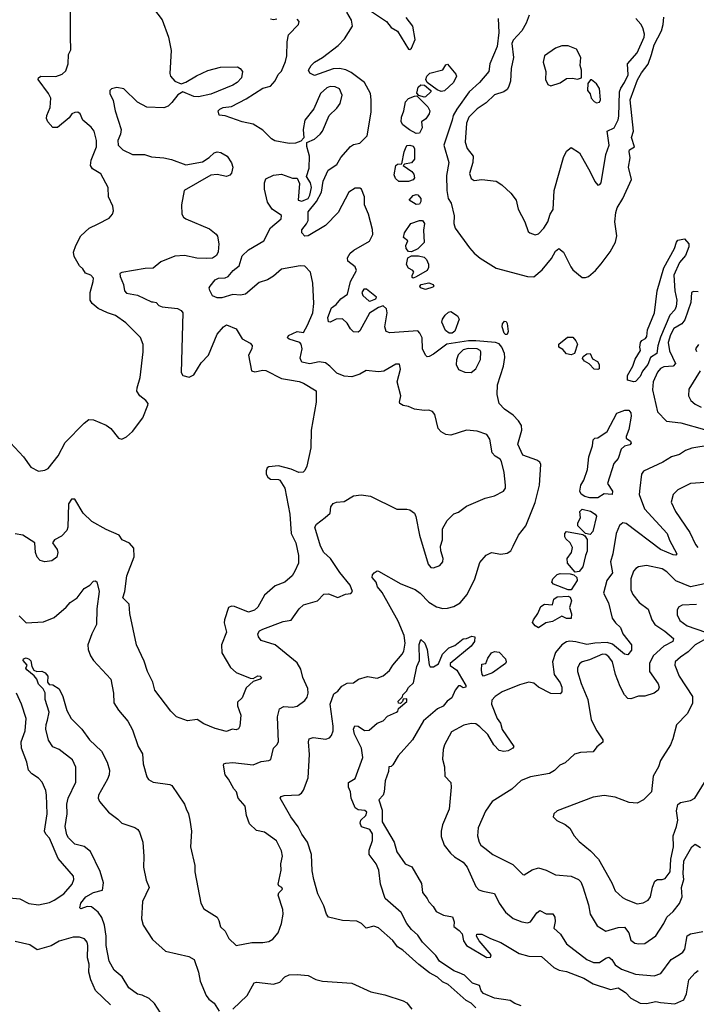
# Model space of a CAD drawing. Extents: x 1839239 to 1929705, y 762242 to 910352.
# Tile 290 of 429: x 1851764 to 1856083, y 871459 to 877747. Entities that reach past the tile are written whole.
import ezdxf

# ---------------------------------------------------------------- set-up
doc = ezdxf.new("R2010")
doc.units = 0

msp = doc.modelspace()

# ---------------------------------------------------------------- linework, layer by layer
at = {"layer": '0CON10XD'}
for points in [[(1852596.4, 877846.4), (1852673.8, 877745), (1852712.9, 877635), (1852730.2, 877550.2), (1852722.3, 877402.3), (1852726.7, 877385), (1852754.1, 877354.1), (1852795, 877336.7), (1852825, 877346.7), (1852891.7, 877388.3), (1852965, 877423.1), (1853045, 877443.3), (1853154.1, 877445.9), (1853172, 877435), (1853185.7, 877415), (1853180.8, 877375), (1853153.1, 877345), (1853125, 877327.9), (1852985, 877271.5), (1852905, 877254.3), (1852875.9, 877255.9), (1852805, 877286.7), (1852773, 877267), (1852735, 877218.8), (1852711.2, 877195), (1852685, 877182.9), (1852575, 877186.9), (1852515, 877220.6), (1852428, 877305), (1852385, 877314.5), (1852350.8, 877305), (1852340, 877295), (1852338.9, 877275), (1852360.9, 877230.9), (1852372.9, 877165), (1852411.3, 877045), (1852408.5, 877015), (1852390.5, 876975), (1852393.1, 876945), (1852422, 876915), (1852485, 876885.6), (1852560, 876885), (1852605, 876870.9), (1852685, 876864.4), (1852733.4, 876853.4), (1852825, 876820), (1852930.9, 876839.1), (1852974.4, 876865.6), (1853005, 876895.7), (1853025, 876902.5), (1853048.3, 876898.3), (1853087.5, 876875), (1853115, 876832.5), (1853123.8, 876805), (1853115, 876767.5), (1853105, 876754), (1853085, 876746.2), (1853025, 876758.8), (1852985, 876754), (1852813.8, 876655), (1852797.5, 876565), (1852798, 876505), (1852808.8, 876485), (1852824.5, 876474.5), (1852975, 876410), (1853017.1, 876377.1), (1853026, 876365), (1853034.3, 876315), (1853030, 876265), (1853020, 876240), (1852995, 876223.5), (1852959.3, 876220.7), (1852895, 876224.6), (1852815, 876240.8), (1852755, 876236.9), (1852665, 876200.5), (1852615, 876159.6), (1852565, 876157), (1852415, 876133.1), (1852402.7, 876125), (1852405, 876106.2), (1852427.1, 876055), (1852433.8, 876015), (1852445, 875999.1), (1852515, 875987.3), (1852605, 875944.3), (1852615.6, 875944.4), (1852635, 875941.5), (1852652.3, 875922.3), (1852673.4, 875913.4), (1852771.5, 875901.5), (1852795, 875890), (1852805.6, 875875.6), (1852794.4, 875494.4), (1852806.2, 875475), (1852845, 875463.1), (1852875, 875479.2), (1852923.3, 875555), (1852969.1, 875605), (1853025, 875738.6), (1853065, 875785.8), (1853085, 875797.1), (1853145, 875772.9), (1853185, 875708.6), (1853235, 875680), (1853248.8, 875665), (1853245.7, 875645), (1853225.4, 875605), (1853243.2, 875503.2), (1853265, 875497.8), (1853315, 875508.8), (1853335, 875506.2), (1853434.6, 875454.6), (1853487.1, 875447.1), (1853546.9, 875436.9), (1853575, 875425.6), (1853655.6, 875375.6), (1853656.7, 875365), (1853655.8, 875305), (1853624.3, 875125), (1853621.4, 875011.4), (1853597.5, 874895), (1853585, 874868.6), (1853573.8, 874856.2), (1853545, 874854.5), (1853496.4, 874876.4), (1853415, 874898.2), (1853355, 874891.1), (1853344.3, 874885), (1853336.7, 874865), (1853338.1, 874845), (1853348, 874825), (1853365, 874813.3), (1853415, 874811.1), (1853425, 874805.7), (1853457.5, 874755), (1853489.1, 874589.1), (1853496.4, 874466.4), (1853525.6, 874405), (1853543.8, 874325), (1853544.5, 874275), (1853520.8, 874225), (1853503.8, 874195), (1853456.2, 874155), (1853395, 874130.8), (1853327.4, 874072.6), (1853285, 873995.8), (1853262, 873975), (1853225, 873963.8), (1853135, 874000), (1853115, 874002), (1853097.5, 873992.5), (1853071.1, 873915), (1853069.6, 873895), (1853084.4, 873835), (1853051.8, 873755), (1853055, 873703.8), (1853108.8, 873608.8), (1853145, 873577.5), (1853235, 873542.5), (1853255, 873540), (1853285, 873556.7), (1853300, 873555), (1853307.5, 873545), (1853300, 873535), (1853255, 873520), (1853210.3, 873479.7), (1853183.8, 873415), (1853155, 873387.5), (1853154.4, 873365), (1853175.5, 873304.5), (1853170, 873235), (1853161.4, 873218.6), (1853145, 873212), (1853120, 873215), (1853085, 873201.2), (1853010.9, 873220.9), (1852939.7, 873249.7), (1852897.3, 873277.3), (1852835, 873270), (1852765, 873295.7), (1852729.8, 873329.8), (1852625.6, 873465.6), (1852613.1, 873515), (1852580.6, 873585), (1852559.4, 873649.4), (1852508.6, 873755), (1852467.5, 873955), (1852463.5, 874015), (1852423.2, 874055), (1852434.6, 874095), (1852447.8, 874195), (1852494.4, 874315.6), (1852492.7, 874372.7), (1852465, 874404.6), (1852418, 874425), (1852400, 874455), (1852315, 874490), (1852225, 874542.2), (1852169.1, 874595), (1852116.2, 874685), (1852095, 874684), (1852075.7, 874655), (1852070.7, 874505), (1852065.4, 874485), (1852031.1, 874448.9), (1851986.2, 874425), (1851973.3, 874405), (1852003.2, 874363.2), (1852006.9, 874345), (1852001.2, 874315), (1851969.5, 874290.5), (1851925, 874283.8), (1851895, 874294), (1851875.8, 874315), (1851865.7, 874345), (1851860, 874405), (1851784.1, 874454.1), (1851735, 874464)], [(1852265, 876442.5), (1852335, 876480), (1852356.7, 876505), (1852362.5, 876525), (1852357.5, 876555), (1852331.9, 876615), (1852329.3, 876675), (1852282.4, 876762.4), (1852229.2, 876795), (1852216.5, 876815), (1852220.2, 876849.8), (1852254.6, 876935), (1852254.6, 876975), (1852238.6, 877035), (1852220.9, 877060.9), (1852166.7, 877105), (1852150, 877145), (1852135, 877155.8), (1852115, 877154.3), (1852097.5, 877145), (1852080, 877120), (1852005, 877058.6), (1851975, 877057.5), (1851943.5, 877095), (1851935.5, 877115), (1851937.5, 877135), (1851958.2, 877185), (1851963.8, 877245), (1851948.8, 877275), (1851881.2, 877365), (1851883.3, 877375), (1851900, 877385), (1851995, 877384.5), (1852035, 877398.9), (1852059.2, 877420.8), (1852074.4, 877465), (1852075.7, 877525), (1852089.6, 877555), (1852087.5, 877637.5), (1852087.3, 877807.3)], [(1854629.4, 875695), (1854489.5, 875675), (1854405, 875611.1), (1854377.5, 875595), (1854365, 875594.6), (1854354, 875604), (1854335.3, 875645), (1854334.1, 875715), (1854318.9, 875745), (1854305, 875758.7), (1854126.4, 875746.4), (1854102.9, 875755), (1854094.5, 875785), (1854110.5, 875875), (1854105, 875900), (1854085, 875918.8), (1854055, 875908.6), (1853996.6, 875873.4), (1853935, 875760), (1853925, 875751.2), (1853894.2, 875754.2), (1853875, 875773.3), (1853855, 875809.2), (1853825, 875835.6), (1853785, 875834.1), (1853745, 875814.2), (1853735, 875816.7), (1853731.1, 875845), (1853753.3, 875906.7), (1853785, 875927.3), (1853813.3, 875965), (1853856.4, 875993.6), (1853875.6, 876075), (1853914.3, 876145), (1853905, 876168.8), (1853858.8, 876205), (1853856, 876225), (1853874.3, 876255), (1853897.5, 876275), (1853997.3, 876332.7), (1854018.9, 876375), (1854016.1, 876406.1), (1853989.6, 876505), (1853964.8, 876565), (1853964.6, 876615), (1853945, 876664), (1853935, 876670), (1853905, 876670), (1853865.7, 876645), (1853796.6, 876515), (1853715, 876433.1), (1853605, 876367.1), (1853585, 876363.5), (1853564.6, 876385.4), (1853565.6, 876405), (1853595, 876441.9), (1853604.6, 876465), (1853605, 876518.6), (1853659.2, 876585), (1853691.2, 876645), (1853702, 876715), (1853733.2, 876785), (1853788.8, 876821.2), (1853814.3, 876865.7), (1853875, 876936.7), (1853895, 876950), (1853935, 876958.1), (1853981.8, 877005), (1854006.7, 877155), (1854008, 877235), (1854002.5, 877275), (1853965.4, 877345.4), (1853879.9, 877409.9), (1853846.7, 877426.7), (1853805, 877434.7), (1853765, 877432.6), (1853645, 877390.3), (1853616.4, 877405), (1853608.5, 877425), (1853625, 877454.3), (1853645.6, 877475), (1853696.7, 877505), (1853797.9, 877582.1), (1853836.6, 877623.4), (1853889.4, 877705), (1853882.8, 877742.8), (1853852.2, 877795)], [(1853965, 877828.1), (1854106, 877736), (1854135, 877697.5), (1854175, 877674.2), (1854245, 877559.2), (1854255, 877556), (1854265, 877564), (1854289.1, 877620.9), (1854273.6, 877705), (1854230.8, 877760.8)], [(1855015.8, 877775), (1854997.1, 877725), (1854969.1, 877675), (1854914.4, 877615), (1854904.7, 877595.2), (1854916.9, 877505), (1854900.4, 877435), (1854897, 877353), (1854884.4, 877315), (1854875, 877300), (1854855, 877286.7), (1854795, 877265.8), (1854741.4, 877215), (1854685, 877176.7), (1854630.6, 877125), (1854615.6, 877085), (1854608.2, 876965), (1854620, 876925), (1854658.6, 876875), (1854655.7, 876835), (1854636, 876765), (1854645, 876733.3), (1854665, 876718.8), (1854715, 876726.2), (1854805.8, 876715.8), (1854841.7, 876691.7), (1854898.5, 876638.5), (1854934, 876595), (1854945.6, 876535.6), (1854988.6, 876455), (1855010, 876395), (1855020, 876385), (1855055, 876372.5), (1855075, 876378.8), (1855109.4, 876415), (1855135.4, 876455), (1855149.6, 876505), (1855170.3, 876535), (1855175.4, 876655), (1855235, 876866.7), (1855255, 876906.7), (1855285, 876930), (1855336.6, 876896.6), (1855406.2, 876775), (1855435, 876712.5), (1855455, 876690), (1855467.5, 876695), (1855476, 876705), (1855506.4, 876885), (1855527.5, 876945), (1855514.5, 877035), (1855558.9, 877055), (1855585, 877107.5), (1855588.8, 877131.2), (1855592.9, 877285), (1855600.4, 877309.6), (1855625, 877344.6), (1855648.1, 877395), (1855643.1, 877465), (1855705.5, 877535), (1855749.5, 877635), (1855752.2, 877655), (1855741.4, 877695), (1855728.3, 877718.3), (1855696, 877755)], [(1854852, 874735), (1854864.2, 874755), (1854865.8, 874774.2), (1854855.7, 874855), (1854839.2, 874925), (1854830.7, 874940.7), (1854799.4, 874959.4), (1854780.1, 874980.1), (1854765, 875068.8), (1854745, 875097.5), (1854685, 875119.4), (1854615, 875125.8), (1854515, 875094), (1854485, 875096.7), (1854455, 875113.8), (1854435, 875136.2), (1854414.7, 875225), (1854399.6, 875245), (1854375, 875252.6), (1854345, 875251), (1854285, 875259.7), (1854245, 875277.3), (1854212.6, 875282.6), (1854191.2, 875295), (1854188, 875305), (1854197.5, 875345), (1854172.9, 875435), (1854193.9, 875513.9), (1854187.5, 875547.5), (1854165, 875546.2), (1854087.9, 875502.1), (1854055, 875498.6), (1853975, 875506.2), (1853935, 875482.9), (1853885, 875466.9), (1853835, 875470.6), (1853788.7, 875488.7), (1853744.2, 875535), (1853715, 875555.5), (1853675, 875561.5), (1853615, 875548.8), (1853565, 875560), (1853553.4, 875585), (1853566.1, 875645), (1853561.5, 875675), (1853552.5, 875685), (1853485, 875705.5), (1853473.2, 875715), (1853480.1, 875729.9), (1853535, 875755.8), (1853575, 875748.8), (1853601.8, 875795), (1853635.4, 875875), (1853641.1, 875935), (1853635.8, 876065), (1853620, 876135), (1853585, 876172.5), (1853555, 876175.6), (1853435, 876152.5), (1853385, 876107.7), (1853345, 876085.4), (1853291.8, 876068.2), (1853205, 875994.2), (1853172.9, 875987.1), (1853125, 875991.1), (1853055, 875970.6), (1853025, 875970.8), (1852995, 875983.3), (1852977, 876017), (1852973.8, 876035), (1852978.8, 876045), (1853012, 876085), (1853032.5, 876095), (1853075, 876098.9), (1853095, 876107.5), (1853126.5, 876145), (1853165, 876175.7), (1853185, 876237.8), (1853225, 876277.8), (1853323.1, 876335), (1853365, 876416.9), (1853433.5, 876475), (1853435.4, 876495.4), (1853375, 876537.3), (1853345, 876580.8), (1853326.9, 876665), (1853326.4, 876705), (1853335, 876729.4), (1853385, 876753.1), (1853435, 876759.2), (1853505, 876735.4), (1853534.2, 876734.2), (1853550.8, 876700.8), (1853541.1, 876595), (1853565, 876587.2), (1853605.2, 876605), (1853616.7, 876626.7), (1853626.9, 876675), (1853620, 876705), (1853595.5, 876745), (1853611.7, 876798.3), (1853613.8, 876875), (1853608, 876898), (1853596.4, 876936.4), (1853597.5, 876962.5), (1853645.8, 876984.2), (1853681.2, 877015), (1853696, 877035), (1853739.2, 877135), (1853788.5, 877181.5), (1853809, 877211), (1853822.9, 877265), (1853805, 877305.4), (1853778.7, 877318.7), (1853745, 877318.9), (1853725, 877310.7), (1853684.8, 877275.2), (1853642.5, 877177.5), (1853584.2, 877105), (1853574, 877045), (1853577, 876993), (1853558.3, 876971.7), (1853525, 876958), (1853485, 876955.7), (1853393.1, 876973.1), (1853371.4, 876985), (1853315, 877041.1), (1853255, 877080), (1853185, 877093.8), (1853075, 877132.7), (1853037.2, 877137.2), (1853031.5, 877165), (1853040.6, 877175), (1853063.8, 877185), (1853115, 877192.8), (1853209.8, 877240.2), (1853315, 877308.7), (1853365, 877322.1), (1853395, 877355.6), (1853413.6, 877396.4), (1853435, 877418), (1853461.3, 877478.7), (1853469.4, 877515), (1853470.8, 877605), (1853480.6, 877649.4), (1853543.3, 877715), (1853548.8, 877735), (1853535, 877750)], [(1853405, 877750), (1853385, 877745.8), (1853365, 877750)], [(1854817.9, 877755), (1854823.5, 877665), (1854811.9, 877575), (1854765.3, 877465), (1854759.1, 877415), (1854698.8, 877345), (1854633.5, 877285), (1854554.7, 877175.3), (1854531.7, 877135), (1854525.1, 877104.9), (1854471.9, 876945), (1854504.1, 876835), (1854488.5, 876751.5), (1854490.7, 876655), (1854498.5, 876605), (1854517.2, 876575), (1854536.9, 876495), (1854536, 876445), (1854543.5, 876415), (1854635, 876288.6), (1854664.3, 876255), (1854703.6, 876223.6), (1854805, 876159.4), (1855005, 876106.2), (1855045, 876104.6), (1855100.1, 876149.9), (1855159.5, 876220.5), (1855185, 876268.8), (1855205, 876286.2), (1855235, 876262), (1855281.2, 876168.8), (1855295, 876150), (1855355, 876100.8), (1855375, 876099.2), (1855395, 876107.5), (1855438.6, 876145), (1855475, 876187.8), (1855532.3, 876265), (1855566.9, 876325), (1855575.5, 876365.5), (1855562.2, 876455), (1855568.9, 876515), (1855578.8, 876545), (1855613.8, 876605), (1855669.2, 876725), (1855650.9, 876805), (1855661.6, 876865), (1855653.5, 876905), (1855656.7, 876915), (1855687.7, 876935), (1855670.3, 876995), (1855682.9, 877035), (1855661.5, 877235), (1855708.2, 877361.8), (1855732.5, 877407.5), (1855775, 877463.2), (1855797.7, 877525), (1855814.8, 877585), (1855860.2, 877675), (1855872.4, 877715), (1855876.6, 877763.4)], [(1855155, 877323.8), (1855215, 877344), (1855255, 877370), (1855293.6, 877373.6), (1855325, 877367.5), (1855350, 877375), (1855350, 877425), (1855342.5, 877455), (1855346.7, 877505), (1855317.3, 877557.3), (1855265, 877578.6), (1855225, 877579.4), (1855185, 877565.7), (1855113.4, 877516.6), (1855105.8, 877475.8), (1855123.1, 877415), (1855120.8, 877365), (1855135, 877333.3), (1855155, 877323.8)], [(1854455, 877287.7), (1854428.7, 877298.7), (1854365.5, 877345.5), (1854355.6, 877365), (1854363.1, 877385), (1854382.5, 877405), (1854464.5, 877425.5), (1854485, 877458.8), (1854495, 877462.5), (1854547.9, 877397.9), (1854552, 877385), (1854533.9, 877345), (1854475, 877292.7), (1854455, 877287.7)], [(1854345, 877251.2), (1854312.5, 877262.5), (1854298, 877278), (1854306.5, 877315), (1854325, 877331.1), (1854348.6, 877328.6), (1854387.5, 877295), (1854387.5, 877285), (1854355, 877253.3), (1854345, 877251.2)], [(1855445, 877215.8), (1855465, 877220), (1855470.8, 877235), (1855465, 877306.7), (1855445, 877336.7), (1855415, 877362.5), (1855408.3, 877361.7), (1855390.7, 877339.3), (1855388.8, 877295), (1855405, 877273.3), (1855412.5, 877245), (1855430.8, 877225), (1855445, 877215.8)], [(1854295, 877020.2), (1854252.3, 877042.3), (1854209.5, 877075), (1854199.3, 877095), (1854200.6, 877125), (1854216.7, 877165), (1854227.5, 877222.5), (1854245, 877244), (1854285, 877259.2), (1854299.3, 877259.3), (1854310, 877250), (1854369.2, 877189.2), (1854381.6, 877165), (1854377.5, 877145), (1854357.4, 877112.6), (1854329.2, 877095), (1854333.1, 877055), (1854315, 877022.5), (1854295, 877020.2)], [(1854185, 876713.8), (1854162.6, 876732.6), (1854155.3, 876755), (1854166, 876815), (1854175, 876824), (1854203, 876827), (1854217.3, 876902.7), (1854230, 876935), (1854237.1, 876942.9), (1854255, 876946.2), (1854275, 876939.5), (1854283.8, 876925), (1854284.6, 876855), (1854265, 876831.9), (1854220, 876825), (1854212.5, 876815), (1854267, 876777), (1854279.5, 876759.5), (1854283.6, 876736.4), (1854275, 876723.8), (1854245, 876714.3), (1854185, 876713.8)], [(1854295, 876567.1), (1854249.2, 876595), (1854276.2, 876623.8), (1854295, 876631.1), (1854305, 876628.1), (1854323.5, 876605), (1854323.5, 876585), (1854315, 876568.9), (1854295, 876567.1)], [(1854265, 876263.3), (1854245, 876267.1), (1854230.7, 876285), (1854229.6, 876305), (1854242.5, 876335), (1854214.7, 876354.7), (1854219.4, 876385), (1854260.8, 876445), (1854315, 876464.1), (1854335, 876463.9), (1854347.2, 876445), (1854342, 876402), (1854345, 876323.8), (1854305, 876283.1), (1854265, 876263.3)], [(1851705, 875043.8), (1851789.2, 874955), (1851835, 874890), (1851885, 874863.3), (1851925, 874868.8), (1851945, 874881.2), (1852008.8, 874961.2), (1852055, 875045.8), (1852175, 875170), (1852205, 875192.5), (1852235, 875191.4), (1852315, 875157.5), (1852345.8, 875135), (1852393.8, 875075), (1852415, 875067.5), (1852445, 875082.5), (1852485, 875116.7), (1852550, 875205), (1852582.5, 875285), (1852583.3, 875295), (1852570, 875315), (1852530.8, 875345), (1852512.5, 875375), (1852512.9, 875395), (1852532.6, 875462.6), (1852551.9, 875625), (1852551.5, 875671.5), (1852535, 875716), (1852440.9, 875810.9), (1852375, 875858.1), (1852325, 875873.6), (1852265, 875902.5), (1852225.7, 875935), (1852213.5, 875955), (1852213.3, 876005), (1852234, 876075), (1852234.2, 876095), (1852217.5, 876115), (1852185, 876127.7), (1852166.6, 876156.6), (1852145.8, 876175), (1852111.2, 876235), (1852108.3, 876261.7), (1852122, 876305), (1852154.4, 876365.6), (1852206.7, 876415), (1852265, 876442.5)], [(1855685, 875434.2), (1855643.3, 875445), (1855644.3, 875475), (1855678.6, 875535), (1855692.3, 875577.7), (1855727.5, 875635), (1855722.5, 875655), (1855727.5, 875685), (1855735, 875697.5), (1855759.3, 875710.7), (1855766.4, 875723.6), (1855771.2, 875765), (1855816, 875875), (1855832.8, 876015), (1855875, 876161.2), (1855943.8, 876286.2), (1855956, 876325), (1855965, 876338.8), (1856007.5, 876347.5), (1856034.6, 876314.6), (1856035, 876296.7), (1856015, 876241.5), (1855975.8, 876195), (1855939.5, 876115), (1855946.4, 876015), (1855958.1, 875955), (1855954.7, 875915), (1855945, 875894), (1855915, 875860.5), (1855855, 875719.5), (1855836.4, 875663.6), (1855831.1, 875615), (1855790, 875590), (1855772.9, 875545), (1855738.9, 875501.1), (1855725, 875468.1), (1855695, 875436.2), (1855685, 875434.2)], [(1854275, 876096), (1854270.3, 876100.3), (1854270, 876115), (1854280.8, 876135), (1854273.8, 876145), (1854245, 876160.5), (1854233.7, 876183.7), (1854241.8, 876225), (1854265, 876239.1), (1854308.8, 876238.8), (1854345, 876230), (1854360.4, 876215), (1854372.6, 876185), (1854374.2, 876165), (1854365.7, 876144.3), (1854295, 876104.5), (1854275, 876096)], [(1853995, 875950), (1854005, 875951.2), (1854037.5, 875965), (1854042, 875975), (1853976.9, 876025), (1853960, 876025), (1853948.8, 876005), (1853953.3, 875985), (1853995, 875950)], [(1854355, 876024.4), (1854322.5, 876035), (1854317.5, 876045), (1854327.5, 876055), (1854375, 876066.2), (1854404.3, 876055), (1854407.8, 876045), (1854401.8, 876038.2), (1854355, 876024.4)], [(1856095, 876008.1), (1856065, 876011.8), (1856052.9, 876005), (1856048.5, 875941.5), (1856010.1, 875829.9), (1855990, 875805), (1855940.5, 875775), (1855917.8, 875735), (1855904.3, 875684.3)], [(1854525, 875744.7), (1854505, 875745.3), (1854481.3, 875761.3), (1854459.5, 875815), (1854463.1, 875835), (1854480.5, 875859.5), (1854501, 875879), (1854515, 875882.4), (1854559.3, 875855), (1854568.2, 875835), (1854542.2, 875757.8), (1854525, 875744.7)], [(1854875, 875736), (1854865, 875736), (1854856, 875745), (1854844, 875785), (1854846.7, 875805), (1854858.3, 875821.7), (1854869.3, 875819.3), (1854876.1, 875806.1), (1854881.4, 875755), (1854875, 875736)], [(1854675, 871436.3), (1854645, 871465.2), (1854613.2, 871483.2), (1854499.6, 871585), (1854462, 871602), (1854431.7, 871631.7), (1854379.2, 871659.2), (1854312.2, 871712.2), (1854208.6, 871805), (1854176.5, 871826.5), (1854145.3, 871865.3), (1854055, 871948.2), (1854025, 871957.8), (1853975, 871945.8), (1853945, 871974), (1853915, 871989.2), (1853825, 871993.5), (1853735, 872016), (1853721.4, 872035), (1853705, 872086.7), (1853667.5, 872165), (1853640.6, 872255), (1853630.3, 872310.3), (1853626.7, 872415), (1853600.8, 872495), (1853565, 872544.4), (1853542.4, 872592.4), (1853495.5, 872655), (1853426.7, 872775), (1853433.9, 872786.1), (1853453, 872793), (1853545, 872797.5), (1853561.9, 872808.1), (1853575, 872826.7), (1853604.4, 872905), (1853612.9, 873055), (1853606.7, 873135), (1853610.8, 873155), (1853636.5, 873163.5), (1853717.8, 873152.2), (1853740.5, 873159.5), (1853755, 873176.2), (1853765.4, 873204.6), (1853766, 873234), (1853746, 873375), (1853769.1, 873440.9), (1853795, 873457.8), (1853819.7, 873490.3), (1853855, 873510), (1853895, 873511.2), (1853925.8, 873534.2), (1853985, 873552), (1854045, 873541.4), (1854085, 873555.6), (1854125, 873589.6), (1854145.8, 873624.2), (1854205, 873695.5), (1854215.3, 873715), (1854225.2, 873765.2), (1854218.4, 873815), (1854180, 873905), (1854078, 874088), (1854048.8, 874125), (1854039.2, 874155), (1854013.3, 874185), (1854015, 874200.8), (1854026.4, 874215), (1854045, 874226.1), (1854054.5, 874224.5), (1854196.9, 874145), (1854288.8, 874108.8), (1854320.8, 874085), (1854375, 874026.5), (1854425, 873996.9), (1854465, 873986.7), (1854495, 873988.1), (1854535, 874000), (1854575, 874022.5), (1854620, 874075), (1854669.4, 874175), (1854700.2, 874279.8), (1854742.4, 874327.6), (1854775, 874344.3), (1854835, 874333.6), (1854875, 874338.9), (1854898.6, 874355), (1854914.6, 874385.4), (1854947.5, 874455), (1854995.7, 874514.3), (1855055, 874664.2), (1855081.5, 874775), (1855090.9, 874905), (1855085, 874920), (1855065, 874933.6), (1854975, 874966.5), (1854944.7, 875035), (1854968.8, 875125), (1854966.7, 875155), (1854948.8, 875185), (1854915, 875222), (1854858.7, 875258.7), (1854825.5, 875295.5), (1854812.1, 875352.1), (1854813.8, 875415), (1854852.4, 875535), (1854861.6, 875588.4), (1854859, 875615), (1854842.2, 875655), (1854825, 875675.7), (1854802, 875685), (1854675, 875696.8), (1854629.4, 875695)], [(1855285, 875606.2), (1855255, 875613.4), (1855230.1, 875640.1), (1855205.8, 875655), (1855205.8, 875674.2), (1855260.8, 875719.2), (1855295, 875718.8), (1855315, 875696.7), (1855324.2, 875675), (1855305, 875614.3), (1855285, 875606.2)], [(1854645, 875494.5), (1854675, 875517.8), (1854705, 875575.8), (1854708.2, 875625), (1854702.9, 875635), (1854684.2, 875645), (1854627.5, 875647.5), (1854595, 875637.8), (1854562.7, 875607.3), (1854552.5, 875575), (1854549.4, 875545), (1854565, 875512.5), (1854605, 875495.6), (1854645, 875494.5)], [(1855904.3, 875684.3), (1855912.3, 875632.3), (1855949.4, 875550.6), (1855935, 875534.2), (1855875, 875528.8), (1855855, 875519.7), (1855835, 875495.4), (1855807.2, 875435), (1855803.3, 875383.3), (1855835, 875242), (1855893.1, 875183.1), (1855985, 875171.1), (1856135, 875129.5)], [(1856097.7, 875672.3), (1856077.5, 875645), (1856085, 875627.5)], [(1855455, 875512), (1855432, 875515), (1855398.7, 875548.7), (1855368.6, 875565), (1855356, 875584), (1855360, 875595), (1855385, 875612.5), (1855405.9, 875615.9), (1855420.7, 875580.7), (1855453, 875563), (1855462.5, 875545), (1855463, 875517), (1855455, 875512)], [(1856108.6, 875505), (1856035, 875387.5), (1856032.5, 875345), (1856048.9, 875315), (1856075, 875291.5), (1856115, 875272.2)], [(1855455, 874692.2), (1855402.7, 874692.7), (1855371.3, 874701.3), (1855347, 874717), (1855340, 874735), (1855346.8, 874775), (1855365, 874805.7), (1855387.9, 874875), (1855397.4, 874955), (1855420.6, 875025), (1855425, 875062.5), (1855435, 875074), (1855455, 875076), (1855515, 875116.2), (1855575.3, 875234.7), (1855627.5, 875252.5), (1855652.9, 875252.9), (1855665.5, 875235.5), (1855666.7, 875215), (1855651.3, 875128.6), (1855634.8, 875084.8), (1855636.2, 875075), (1855662.7, 875055), (1855667.9, 875042.1), (1855658.3, 875031.7), (1855625, 875022.5), (1855604.1, 875005), (1855585, 874944.4), (1855557.3, 874912.7), (1855515.5, 874785), (1855547.9, 874735), (1855545.5, 874714.5), (1855495, 874718.6), (1855455, 874692.2)], [(1856171.3, 875028.7), (1856055, 875010.8), (1856015, 874994.6), (1855975, 874970), (1855924, 874955), (1855869.3, 874920.7), (1855745.5, 874864.5), (1855732.1, 874845), (1855722.1, 874755), (1855718.9, 874715), (1855752.9, 874622.9), (1855897.9, 874465), (1855912.6, 874422.6), (1855958.8, 874335), (1855953.3, 874326.7), (1855935, 874330), (1855854.2, 874364.2), (1855635, 874529.2), (1855615, 874534.2), (1855593.2, 874516.8), (1855570.7, 874465), (1855550.3, 874335), (1855535.9, 874285), (1855547.3, 874215), (1855512, 874165), (1855490.9, 874085), (1855523.1, 874023.1), (1855545.6, 873925), (1855566.5, 873895), (1855600, 873865), (1855614.7, 873825), (1855670, 873755), (1855669.7, 873720.3), (1855645, 873690), (1855625, 873694.4), (1855547.7, 873757.7), (1855515, 873769.5), (1855435, 873766.1), (1855385, 873755.6), (1855315, 873773.9), (1855275, 873777.5), (1855255, 873772.9), (1855225, 873753.8), (1855184.3, 873705.7), (1855164.7, 873645.3), (1855175, 873564.2), (1855215, 873511.4), (1855225.5, 873485), (1855225.6, 873454.4), (1855215, 873440.8), (1855155, 873444.4), (1855074.8, 873484.8), (1855045, 873509.5), (1855015, 873516.9), (1854955, 873500), (1854844.3, 873454.3), (1854799.4, 873425), (1854778.8, 873401.2), (1854776.2, 873375), (1854811.5, 873285), (1854832.5, 873255), (1854844.6, 873214.6), (1854917.5, 873105), (1854912.5, 873095), (1854882.3, 873077.7), (1854855, 873072.5), (1854825, 873079.2), (1854791.4, 873115), (1854751.2, 873181.2), (1854701.7, 873231.7), (1854675, 873250), (1854645, 873252.9), (1854598.3, 873241.7), (1854520.2, 873199.8), (1854476.2, 873115), (1854466.9, 873085), (1854463.1, 873025), (1854475.7, 872975), (1854478.8, 872915), (1854515.7, 872875.7), (1854518, 872845), (1854504.4, 872705), (1854463.1, 872605), (1854453.6, 872565), (1854455, 872530), (1854474.5, 872475), (1854514, 872424), (1854540.3, 872400.3), (1854595, 872366.5), (1854621.2, 872335), (1854675, 872210.6), (1854695, 872190.5), (1854720.7, 872180.7), (1854795.7, 872165.7), (1854825, 872104.4), (1854865, 872047.8), (1854915, 872007.5), (1854970, 871985), (1855005, 871979.1), (1855024.2, 871985), (1855065, 872043.6), (1855085, 872057.5), (1855125, 872037.5), (1855166.1, 872036.1), (1855179.4, 872015), (1855183, 871987), (1855174.5, 871944.5), (1855215.8, 871905.8), (1855254.4, 871845), (1855385, 871744), (1855427.5, 871725), (1855465, 871724.8), (1855505, 871752.5), (1855525, 871758.9), (1855543.3, 871745), (1855565, 871710), (1855605, 871683.4), (1855695, 871651.8), (1855815, 871640), (1855855.7, 871655), (1855921.9, 871745), (1855976.7, 871776.7), (1855997.6, 871792.4), (1856009.4, 871810.6), (1856025, 871896.2), (1856045, 871909.2), (1856125, 871923.3)], [(1856138.7, 874791.3), (1856045, 874784.5), (1855965.4, 874744.6), (1855934.4, 874715), (1855923.3, 874665), (1855950, 874605), (1856042.6, 874472.6), (1856078.2, 874395), (1856093.1, 874375)], [(1851759.7, 873939.7), (1851805, 873895.7), (1851915, 873900.6), (1851985, 873928.6), (1852060.8, 873995), (1852085.6, 874024.4), (1852130.8, 874055), (1852175, 874113.8), (1852212.5, 874135), (1852235, 874160), (1852245, 874163.3), (1852255.8, 874155.8), (1852270.6, 874095), (1852256.4, 873983.6), (1852254.5, 873885), (1852223.6, 873825), (1852198.5, 873755), (1852200.6, 873725), (1852215.6, 873685), (1852234.6, 873654.6), (1852345.4, 873535.4), (1852362.2, 873445), (1852364.2, 873385), (1852395, 873336.2), (1852455, 873266), (1852485, 873211.2), (1852519.2, 873105), (1852548.9, 873058.9), (1852552.5, 872995), (1852575, 872912.5), (1852586.7, 872895), (1852615, 872878), (1852722.9, 872862.9), (1852735.6, 872855.6), (1852815, 872736.7), (1852827.1, 872707.1), (1852842, 872675), (1852850.8, 872635), (1852860, 872565), (1852854.2, 872465), (1852882, 872345), (1852882.9, 872305), (1852920.9, 872105), (1852939.3, 872069.3), (1853023.8, 872015), (1853035.8, 871995), (1853045, 871954), (1853075.6, 871925.6), (1853098.3, 871878.3), (1853145, 871834), (1853245.5, 871854.5), (1853316.4, 871853.6), (1853355, 871860.6), (1853380, 871875), (1853412.9, 871915), (1853435.7, 871975), (1853445.8, 872035), (1853444.2, 872065), (1853414.3, 872155), (1853418.3, 872171.7), (1853442, 872195), (1853438, 872205), (1853417.5, 872215), (1853413.3, 872225), (1853434, 872315), (1853431.1, 872355), (1853441.1, 872405), (1853435, 872438.8), (1853402.4, 872502.4), (1853327.4, 872557.4), (1853275, 872569.4), (1853231.2, 872611.2), (1853211.8, 872665), (1853203.5, 872725), (1853158.1, 872775), (1853148.8, 872815), (1853130.5, 872835), (1853097.3, 872897.3), (1853075.4, 872925), (1853064.2, 872985.8), (1853066.1, 872993.9), (1853080.3, 872999.7), (1853125, 873003.1), (1853255, 872988.7), (1853305, 873008.4), (1853354.7, 873015.2), (1853366.8, 873023.2), (1853384.5, 873095.5), (1853405.7, 873115), (1853415.5, 873135), (1853409.4, 873295), (1853422.9, 873345), (1853449.7, 873360.3), (1853505, 873355.5), (1853535, 873363.1), (1853585, 873398.8), (1853599.7, 873420.3), (1853605.6, 873445), (1853602.5, 873475), (1853571.5, 873545), (1853558.9, 873598.9), (1853535, 873640), (1853395, 873754.7), (1853305, 873782), (1853287.5, 873805), (1853284, 873825), (1853295, 873843.8), (1853315.6, 873854.4), (1853445, 873902.5), (1853497.1, 873912.9), (1853547.8, 873985), (1853575, 874009.5), (1853664.5, 874035.5), (1853705, 874078.6), (1853735, 874079.4), (1853795, 874056.2), (1853843, 874077), (1853876.9, 874083.1), (1853888.8, 874095), (1853874.3, 874135), (1853807.3, 874217.3), (1853748.9, 874305), (1853706.4, 874345), (1853684.5, 874385), (1853647.3, 874505), (1853659.4, 874525), (1853713.3, 874566.7), (1853745.5, 874594.5), (1853751.1, 874635), (1853765, 874656.7), (1853786.2, 874666.2), (1853835, 874669.6), (1853895, 874706.4), (1853943.1, 874713.1), (1854003.7, 874703.7), (1854171.2, 874621.2), (1854235, 874621.2), (1854255, 874615.8), (1854283.3, 874595), (1854293.3, 874575), (1854316.7, 874455), (1854370.5, 874270.5), (1854389.3, 874249.3), (1854406.4, 874246.4), (1854445, 874260), (1854465.7, 874285), (1854467.5, 874305), (1854451.2, 874355), (1854450, 874385), (1854463.3, 874425), (1854463.3, 874495), (1854491.7, 874548.3), (1854535, 874590), (1854565, 874600.8), (1854615, 874640.8), (1854735, 874692), (1854795, 874705.8), (1854852, 874735)], [(1855405, 874459.4), (1855375, 874466), (1855326, 874515), (1855325.9, 874534.1), (1855344.2, 874565.8), (1855340, 874605), (1855355, 874621.1), (1855407.8, 874607.8), (1855438, 874588), (1855445.3, 874575.3), (1855422.3, 874477.7), (1855405, 874459.4)], [(1855309.3, 874219.3), (1855261.2, 874275), (1855258.8, 874305), (1855286, 874345), (1855292, 874375), (1855278.8, 874405), (1855250.4, 874430.4), (1855242.8, 874445), (1855244.2, 874465.8), (1855255, 874478.8), (1855358.1, 874458.1), (1855371.2, 874451.2), (1855387.3, 874427.3), (1855387, 874353), (1855374.6, 874325), (1855358.2, 874251.8), (1855335, 874223.3), (1855309.3, 874219.3)], [(1856135, 874143.3), (1856045, 874124.3), (1855952.2, 874162.3), (1855895, 874220.9), (1855865, 874238.9), (1855765, 874260.9), (1855715, 874252.2), (1855697.2, 874242.8), (1855681.9, 874225), (1855664.5, 874175), (1855664, 874105), (1855678, 874075), (1855717.5, 874025), (1855775, 873981.2), (1855799.4, 873915), (1855817.8, 873885), (1855882.3, 873842.3), (1855938.1, 873795), (1855932.9, 873775), (1855875, 873746.7), (1855807.7, 873685), (1855783.9, 873635), (1855784.6, 873585), (1855839.6, 873505), (1855845.5, 873485), (1855840, 873465), (1855815, 873446.5), (1855755, 873425.9), (1855715, 873427.3), (1855665, 873409.5), (1855645, 873412.2), (1855625, 873434.3), (1855597.3, 873487.3), (1855568.2, 873565), (1855547.5, 873645), (1855525, 873677.3), (1855505, 873691.9), (1855485, 873694.7), (1855401.2, 873658.8), (1855354.6, 873645.4), (1855336.7, 873633.3), (1855325.6, 873605), (1855325.5, 873585), (1855347.3, 873507.3), (1855390.3, 873405), (1855411.5, 873275), (1855447.1, 873205), (1855487, 873147), (1855487, 873133), (1855447.3, 873102.7), (1855425, 873072), (1855343, 873067), (1855304.5, 873055.5), (1855245, 873001.9), (1855212, 872985), (1855177.3, 872952.7), (1855145, 872932.7), (1855025, 872911.1), (1854965, 872888.1), (1854905, 872832.5), (1854780.8, 872755), (1854737.8, 872692.2), (1854690.6, 872585), (1854687.1, 872535), (1854696.7, 872495), (1854707.1, 872475), (1854733.6, 872456.4), (1854785, 872416.5), (1854912.2, 872352.2), (1854975, 872287.5), (1854985, 872286), (1855035, 872316.7), (1855075, 872329.4), (1855125.5, 872315.5), (1855185, 872285.7), (1855285, 872276.4), (1855330.8, 872255), (1855345, 872240), (1855358.1, 872208.1), (1855394.5, 872095), (1855404.5, 872034.5), (1855449.7, 871959.7), (1855505.9, 871925.9), (1855585, 871950), (1855625, 871951.5), (1855653.3, 871915), (1855665, 871869.2), (1855690.2, 871850.2), (1855715.5, 871844.5), (1855755, 871848.1), (1855823.9, 871896.1), (1855875.8, 871974.2), (1855895.5, 872015), (1855935, 872052.2), (1855975, 872102), (1855991.8, 872145), (1855988.8, 872205), (1856004.4, 872255), (1855999.1, 872295), (1856004.2, 872375), (1856054.6, 872465), (1856075, 872481.2), (1856110.5, 872460.5)], [(1855265, 874106.2), (1855172.2, 874142.2), (1855161.8, 874155), (1855167.9, 874175), (1855195, 874202.7), (1855215, 874210.5), (1855277.5, 874207.5), (1855300.7, 874200.7), (1855320, 874185), (1855322.5, 874165), (1855285, 874106.7), (1855265, 874106.2)], [(1855075, 873863.8), (1855053.8, 873875), (1855037.7, 873897.7), (1855043.1, 873915), (1855072.1, 873955), (1855090.2, 873999.8), (1855115, 874014.5), (1855165, 874010), (1855174, 874045), (1855195, 874060.8), (1855264.2, 874064.2), (1855278.6, 874058.6), (1855285.6, 874035), (1855273.6, 873993.6), (1855287, 873953), (1855285, 873923.3), (1855255, 873923.3), (1855225, 873936.7), (1855165.8, 873904.2), (1855122.5, 873895), (1855075, 873863.8)], [(1856085, 874011.5), (1855992.6, 874007.4), (1855970, 873995), (1855960.4, 873975), (1855961.8, 873945), (1855978.8, 873908.8), (1856024.3, 873875), (1856141.2, 873835)], [(1854965, 871448.2), (1854923.9, 871463.9), (1854895, 871483.3), (1854795, 871497.1), (1854725, 871528), (1854708.8, 871545), (1854698.3, 871578.3), (1854655, 871593.3), (1854604.2, 871644.2), (1854569.4, 871659.4), (1854535, 871673.5), (1854443.1, 871735), (1854420, 871770), (1854334.2, 871855), (1854305, 871901.2), (1854265.6, 871935.6), (1854234.4, 871974.4), (1854200, 872045), (1854096, 872135), (1854067, 872227), (1854057.5, 872315), (1854040, 872355), (1853995.8, 872415), (1853995.8, 872444.2), (1854016.7, 872505), (1854017, 872547), (1854000, 872575), (1853945, 872592.5), (1853936.7, 872615), (1853942.5, 872635), (1853972.5, 872665), (1853980, 872685), (1853967, 872697), (1853925, 872701.2), (1853904.5, 872714.5), (1853878.9, 872775), (1853875.4, 872815), (1853862.5, 872845), (1853863.9, 872876.1), (1853905, 872900), (1853953.3, 873035), (1853945.7, 873095), (1853901.9, 873185), (1853894.4, 873215), (1853902.3, 873237.7), (1853925, 873234.4), (1853965, 873207.3), (1853995, 873208.6), (1854045, 873253.3), (1854085, 873270), (1854111.7, 873298.3), (1854170, 873325), (1854178.3, 873331.7), (1854181.7, 873348.3), (1854235, 873392.5), (1854235, 873410), (1854211.7, 873408.3), (1854208.3, 873391.7), (1854195, 873380), (1854181.7, 873381.7), (1854180, 873395), (1854208.3, 873421.7), (1854210, 873435), (1854232.5, 873457.5), (1854245, 873482.5), (1854278.8, 873511.2), (1854298.8, 873615), (1854315.5, 873655), (1854313.4, 873756.6), (1854325, 873788.8), (1854349.1, 873765), (1854364.3, 873725), (1854377.3, 873627.3), (1854385, 873613.3), (1854405, 873613.3), (1854436.4, 873633.6), (1854462.5, 873695), (1854504.2, 873735.8), (1854540.7, 873749.3), (1854595, 873792), (1854615.8, 873794.2), (1854650.7, 873809.3), (1854670, 873805), (1854666.2, 873775), (1854646.2, 873745), (1854512.5, 873635), (1854511.7, 873621.7), (1854555, 873592.9), (1854585, 873542.5), (1854612.5, 873495), (1854611.2, 873485), (1854595, 873479.2), (1854575, 873493.3), (1854565, 873493.3), (1854544.4, 873465.6), (1854523.3, 873416.7), (1854492.7, 873395), (1854468.1, 873361.9), (1854430, 873345), (1854340.7, 873269.3), (1854271.7, 873148.3), (1854180, 873045), (1854145, 872987.5), (1854135, 872977.5), (1854120, 872975), (1854117.5, 872945), (1854096.7, 872885), (1854090, 872815), (1854083.3, 872795), (1854057.5, 872765), (1854077.7, 872697.7), (1854078.6, 872625), (1854154.3, 872495), (1854171.7, 872431.7), (1854225, 872356.7), (1854267, 872337), (1854329.5, 872229.5), (1854335, 872173.3), (1854366, 872135), (1854375, 872113.8), (1854404.1, 872084.1), (1854422.4, 872052.4), (1854468.6, 872028.6), (1854526.4, 872016.4), (1854536.7, 871985), (1854534.2, 871955), (1854570, 871930), (1854587.9, 871907.9), (1854597.1, 871865), (1854615.8, 871835), (1854745, 871757.5), (1854770, 871760), (1854772.5, 871775), (1854696.7, 871865), (1854680, 871895), (1854682.5, 871907.5), (1854715, 871906.7), (1854768.3, 871878.3), (1854835, 871853.3), (1854952.5, 871782.5), (1855015, 871766.2), (1855095, 871763.3), (1855174.3, 871694.3), (1855207.5, 871677.5), (1855255, 871669.4), (1855365, 871625.6), (1855425, 871588.6), (1855535, 871554), (1855585, 871564), (1855630, 871535), (1855665, 871497.5), (1855725, 871466.7), (1855765, 871463.3), (1855825, 871476.7), (1855855, 871470), (1855945, 871462), (1856003.2, 871486.8), (1856019.7, 871525), (1856035.4, 871614.6), (1856075, 871660), (1856095, 871674)], [(1856166.7, 873805), (1856075, 873754.6), (1856030.3, 873709.7), (1855983.1, 873675), (1855948.6, 873645), (1855945.7, 873624.3), (1855972.9, 873555), (1856059.6, 873425), (1856059.5, 873380.5), (1856025.4, 873314.6), (1855956.1, 873243.9), (1855934, 873155), (1855918, 873115), (1855853.6, 873016.4), (1855842.5, 872975), (1855808, 872915), (1855796.2, 872815), (1855746.4, 872763.6), (1855705, 872742.9), (1855655, 872746.7), (1855565, 872782.2), (1855495, 872791.4), (1855425, 872782), (1855195, 872693.3), (1855172.5, 872675), (1855170, 872655), (1855191.7, 872631.7), (1855245, 872606.7), (1855275, 872583.3), (1855303.8, 872535), (1855335, 872498.8), (1855408, 872438), (1855459.4, 872385), (1855543.8, 872233.8), (1855565, 872184.2), (1855611.1, 872141.1), (1855635, 872127.7), (1855705, 872100.8), (1855743.6, 872106.4), (1855775, 872122.9), (1855791.1, 872145), (1855803.1, 872206.9), (1855818.1, 872245), (1855835, 872256.7), (1855865, 872255.4), (1855885, 872261.5), (1855916.9, 872305), (1855920.2, 872385), (1855938.4, 872465), (1855934.2, 872535), (1855956.8, 872595), (1855964.5, 872635), (1855955.6, 872695), (1855965.5, 872734.5), (1855982.7, 872747.3), (1856045, 872761.2), (1856073.9, 872776.1), (1856135, 872874.4)], [(1854725, 873554), (1854716.2, 873565), (1854712.3, 873592.3), (1854715, 873630), (1854740, 873635), (1854751.7, 873668.3), (1854775, 873702.5), (1854795, 873712.5), (1854825, 873707.5), (1854864.4, 873664.4), (1854869.4, 873645), (1854865.6, 873635), (1854781.2, 873575), (1854725, 873554)], [(1852663.1, 871405), (1852624.5, 871465), (1852590, 871495), (1852545, 871517.1), (1852515, 871524.2), (1852460.5, 871565), (1852417.3, 871635), (1852367.5, 871677.5), (1852335, 871733.5), (1852316.6, 871835), (1852315.2, 871895), (1852304.8, 871965), (1852287.7, 872012.3), (1852265, 872047.3), (1852221.6, 872081.6), (1852195, 872084.1), (1852155, 872068.8), (1852148.8, 872075), (1852153.6, 872105), (1852185.5, 872145), (1852235, 872172.4), (1852291.6, 872188.4), (1852298.5, 872235), (1852276.7, 872306.7), (1852215.7, 872435.7), (1852175, 872466.8), (1852115, 872482.5), (1852075, 872521.5), (1852065, 872540.8), (1852054.2, 872595), (1852066.2, 872675), (1852065, 872737.5), (1852073.8, 872775), (1852122.1, 872877.9), (1852123.4, 872973.4), (1852100.5, 873020.5), (1852015, 873086.2), (1851975, 873103.1), (1851948.2, 873145), (1851931.2, 873215), (1851932.3, 873245), (1851942.3, 873272.3), (1851952.9, 873325), (1851927.5, 873405), (1851927, 873447), (1851913.8, 873473.8), (1851885, 873503.3), (1851872.5, 873535), (1851856.2, 873556.2), (1851808.8, 873595), (1851803.8, 873605), (1851812.5, 873625), (1851786.7, 873655), (1851787.5, 873665), (1851805, 873671.2), (1851825, 873663.8), (1851835, 873652.5), (1851842.5, 873615), (1851855, 873592.5), (1851873.8, 873583.8), (1851905, 873586.2), (1851927.5, 873575), (1851943.3, 873555), (1851942.5, 873515), (1851951.7, 873501.7), (1851975, 873500), (1852015, 873472.5), (1852040, 873425), (1852064.2, 873334.2), (1852092.5, 873285), (1852161.2, 873215), (1852208.8, 873148.8), (1852286, 873076), (1852322.2, 873005), (1852338.2, 872955), (1852335.3, 872925), (1852325, 872895.7), (1852267.8, 872795), (1852265.6, 872775), (1852274.4, 872755), (1852330.8, 872685), (1852391.3, 872641.3), (1852415, 872616), (1852497.9, 872587.9), (1852518.8, 872575), (1852527.9, 872557.9), (1852549.2, 872495), (1852557, 872403), (1852554.5, 872335), (1852571.1, 872251.1), (1852591.4, 872205), (1852547.9, 872115), (1852540.9, 872005), (1852551.1, 871965), (1852612.7, 871872.7), (1852695, 871798.9), (1852844, 871764), (1852876.9, 871745), (1852905, 871663.3), (1852916.9, 871606.9), (1852954.6, 871514.6), (1852971.3, 871491.3), (1853005, 871466), (1853036.5, 871415)], [(1851697.9, 872137.9), (1851765, 872132.2), (1851822.1, 872102.1), (1851885, 872094.7), (1851955, 872108.9), (1851985, 872123.1), (1852045, 872163.8), (1852098.6, 872225), (1852110.6, 872255), (1852107.2, 872277.2), (1852008.9, 872388.9), (1851955, 872520.8), (1851931.2, 872545), (1851921.3, 872565), (1851938.4, 872675), (1851934.6, 872794.6), (1851931.9, 872825), (1851907.2, 872877.2), (1851883.7, 872903.7), (1851840.7, 872930.7), (1851819.2, 872955), (1851810, 873005), (1851774.7, 873095), (1851773.8, 873135), (1851798.2, 873205), (1851806.2, 873285), (1851776.1, 873376.1), (1851743.1, 873445)], [(1852344.3, 871455), (1852247.9, 871547.9), (1852218, 871615), (1852204.4, 871665), (1852207.8, 871715), (1852196.9, 871755), (1852200, 871835), (1852194.5, 871855), (1852176.9, 871876.9), (1852145, 871888.1), (1852105, 871887.8), (1852015, 871861.5), (1851965, 871831.4), (1851875.9, 871805.9), (1851828.2, 871838.2), (1851735, 871859.4)], [(1853125, 871427.8), (1853215.6, 871515), (1853261.4, 871595), (1853275, 871600.9), (1853295, 871599.1), (1853385, 871588.5), (1853425, 871601.1), (1853456.2, 871633.8), (1853485, 871646.5), (1853535, 871649.5), (1853605, 871642.2), (1853655, 871618.1), (1853696.6, 871606.6), (1853884.5, 871594.5), (1854005, 871538), (1854095, 871518.7), (1854211.5, 871481.5), (1854235, 871468.5), (1854267.9, 871427.9)]]:
    msp.add_lwpolyline(points, dxfattribs=at)

doc.saveas('drawing.dxf')
